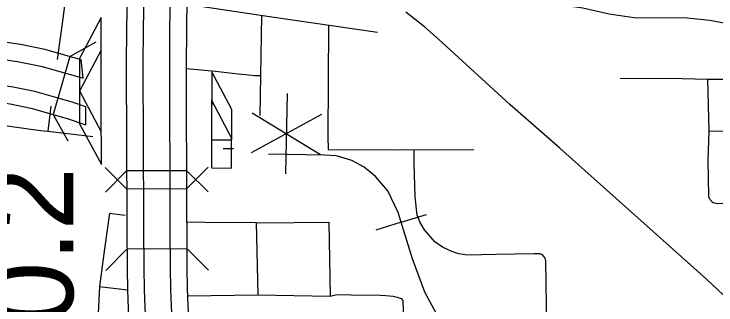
# Model space of a CAD drawing. Extents: x -19 to 366, y -4 to 359.
# Drawn here: x 155.596 to 156.258, y 191.141 to 191.416 of the extents above; entities that cross this region are included whole.
import ezdxf

# ---------------------------------------------------------------- set-up
doc = ezdxf.new("R2010")
doc.units = 0
for name, color, linetype in [('Level 10', 7, 'Continuous'), ('Level 19', 7, 'Continuous'), ('Level 33', 7, 'Continuous'), ('Level 39', 7, 'Continuous'), ('Level 40', 7, 'Continuous'), ('Level 42', 7, 'Continuous'), ('Level 48', 7, 'Continuous'), ('Level 60', 7, 'Continuous'), ('Level 9', 7, 'Continuous')]:
    doc.layers.add(name, color=color, linetype=linetype)

msp = doc.modelspace()

# ---------------------------------------------------------------- linework, layer by layer
at = {"layer": 'Level 10'}
for p, q in [((155.66083, 191.3553), (155.65906, 191.3727)), ((155.66351, 191.3114), (155.66344, 191.32842))]:
    msp.add_line(p, q, dxfattribs=at)
for points in [[(155.65906, 191.3727), (155.62484, 191.38243), (155.6017, 191.38706), (155.5526, 191.39398), (155.46665, 191.40272), (155.46125, 191.4039), (155.46123, 191.40403), (155.44522, 191.40238)], [(155.66344, 191.32842), (155.65057, 191.33277), (155.61525, 191.34282), (155.59486, 191.3469), (155.5477, 191.35354), (155.46022, 191.36244), (155.44661, 191.36542), (155.43549, 191.37122), (155.42516, 191.38102), (155.42139, 191.39341), (155.42072, 191.39987), (155.40471, 191.39823)], [(155.40471, 191.39823), (155.40553, 191.39022), (155.41099, 191.37226), (155.42604, 191.35799), (155.44106, 191.35015), (155.45767, 191.34652), (155.54576, 191.33756), (155.59216, 191.33103), (155.61147, 191.32716), (155.64578, 191.3174), (155.66351, 191.3114)], [(155.44522, 191.40238), (155.44564, 191.39829), (155.44682, 191.39441), (155.44993, 191.39146), (155.45508, 191.38877), (155.46411, 191.38679), (155.55066, 191.37799), (155.599, 191.37118), (155.62105, 191.36677), (155.65789, 191.35629), (155.66083, 191.3553)]]:
    msp.add_lwpolyline(points, dxfattribs=at)
at = {"layer": 'Level 19'}
for p, q in [((155.7021, 191.22269), (155.7021, 191.22257)), ((155.74282, 191.22283), (155.74282, 191.22288))]:
    msp.add_line(p, q, dxfattribs=at)
for points in [[(155.70237, 191.42992), (155.70188, 191.4037), (155.7016, 191.36652), (155.7021, 191.22269)], [(155.7182, 191.22274), (155.7177, 191.36649), (155.71797, 191.40349), (155.71847, 191.42961)], [(155.74308, 191.42915), (155.74259, 191.40317), (155.74232, 191.36644), (155.74282, 191.22283)], [(155.75892, 191.22288), (155.75842, 191.36641), (155.75869, 191.40295), (155.75918, 191.42884)], [(155.7021, 191.22257), (155.70216, 191.21416), (155.70239, 191.17568), (155.70266, 191.15528), (155.70332, 191.13802), (155.70407, 191.12547), (155.70621, 191.09975), (155.70707, 191.0911), (155.70859, 191.07857)], [(155.72457, 191.08052), (155.72307, 191.09287), (155.72225, 191.10121), (155.72013, 191.12662), (155.7194, 191.13881), (155.71876, 191.1557), (155.71849, 191.17583), (155.71826, 191.21426), (155.7182, 191.22269)], [(155.74282, 191.22288), (155.74288, 191.21443), (155.74311, 191.17607), (155.74337, 191.15633), (155.744, 191.14001), (155.74469, 191.12837), (155.74677, 191.10345), (155.74755, 191.09557), (155.74902, 191.08348)], [(155.765, 191.08542), (155.76355, 191.09733), (155.7628, 191.10491), (155.76075, 191.12952), (155.76008, 191.1408), (155.75946, 191.15675), (155.75921, 191.17622), (155.75898, 191.21453), (155.75892, 191.223)]]:
    msp.add_lwpolyline(points, dxfattribs=at)
at = {"layer": 'Level 33'}
msp.add_line((155.82941, 191.41471), (155.82783, 191.32003), dxfattribs=at)
for points in [[(155.64539, 191.44074), (155.64106, 191.40714), (155.63636, 191.37294)], [(155.7591, 191.42524), (155.83675, 191.41361), (155.93877, 191.39879)], [(155.89254, 191.40551), (155.89173, 191.30025), (155.89207, 191.28797)], [(155.75843, 191.36446), (155.78589, 191.362), (155.8073, 191.35957)], [(155.8073, 191.35957), (155.81422, 191.35878)], [(155.81422, 191.35878), (155.8226, 191.35783)], [(155.8226, 191.35783), (155.82846, 191.35781)], [(156.16792, 191.35526), (156.22616, 191.35505), (156.25005, 191.35447)], [(156.25005, 191.35447), (156.25133, 191.30531)], [(156.25005, 191.35447), (156.29574, 191.35431), (156.31365, 191.35416), (156.34172, 191.35392), (156.38862, 191.3539)], [(155.63048, 191.32885), (155.62748, 191.30542)], [(155.55957, 191.31449), (155.62071, 191.30597), (155.62748, 191.30542)], [(155.62748, 191.30542), (155.66213, 191.30128)], [(156.25133, 191.30531), (156.25061, 191.27794), (156.25115, 191.24404), (156.25149, 191.2428), (156.25203, 191.24162), (156.25272, 191.24054), (156.25356, 191.23957)], [(156.25133, 191.30531), (156.32041, 191.30614)], [(155.66213, 191.30128), (155.67023, 191.30017)], [(155.79311, 191.28896), (155.80288, 191.28892)], [(155.89207, 191.28797), (155.9525, 191.28762), (156.02979, 191.28804)], [(156.09736, 191.18343), (156.09695, 191.18528), (156.09601, 191.18675), (156.09441, 191.18842), (156.09241, 191.18949), (156.08673, 191.18963), (156.05087, 191.18902), (156.03695, 191.18871), (156.0274, 191.18837), (156.02143, 191.18871), (156.01546, 191.18939), (156.0088, 191.19161), (156.0001, 191.19588), (155.99293, 191.201), (155.98304, 191.21226), (155.97877, 191.2196), (155.97604, 191.22591), (155.97417, 191.24332), (155.97348, 191.27473), (155.9733, 191.28773)], [(156.25356, 191.23957), (156.25455, 191.23875), (156.25566, 191.23808), (156.25684, 191.23759), (156.2581, 191.23728), (156.25938, 191.23717), (156.2643, 191.23736), (156.32036, 191.2375)], [(155.68595, 191.22803), (155.68104, 191.19409), (155.6763, 191.15859)], [(155.68595, 191.22803), (155.7006, 191.22607)], [(155.75894, 191.21982), (155.77575, 191.21947), (155.82415, 191.21901)], [(155.82415, 191.21901), (155.82725, 191.21892), (155.89287, 191.21941)], [(155.82415, 191.21901), (155.82571, 191.15088)], [(155.89287, 191.21941), (155.89403, 191.14966)], [(156.09736, 191.18343), (156.0982, 191.11889), (156.09867, 191.08189)], [(155.6763, 191.15859), (155.67278, 191.08856)], [(155.6763, 191.15859), (155.70266, 191.15539)], [(155.75973, 191.14988), (155.82571, 191.15088)], [(155.82571, 191.15088), (155.89403, 191.14966)], [(155.89403, 191.14966), (155.90036, 191.15101), (155.91387, 191.15066), (155.94138, 191.15034), (155.9465, 191.1501), (155.95341, 191.14949), (155.9572, 191.14858), (155.961, 191.14737), (155.96279, 191.14541)], [(155.96279, 191.14541), (155.9637, 191.1167), (155.96385, 191.0806)]]:
    msp.add_lwpolyline(points, dxfattribs=at)
at = {"layer": 'Level 39'}
for p, q in [((155.64835, 191.37574), (155.67317, 191.38957)), ((155.64835, 191.37574), (155.6328, 191.32109)), ((155.6328, 191.32109), (155.64663, 191.29627)), ((155.702, 191.251), (155.68184, 191.27101)), ((155.75882, 191.25119), (155.77884, 191.27135)), ((155.70194, 191.2678), (155.68193, 191.24765)), ((155.75876, 191.268), (155.70194, 191.2678)), ((155.75876, 191.268), (155.77892, 191.24798)), ((155.702, 191.251), (155.75882, 191.25119)), ((155.70228, 191.19384), (155.68231, 191.17363)), ((155.7591, 191.19417), (155.70228, 191.19384)), ((155.7591, 191.19417), (155.77931, 191.1742))]:
    msp.add_line(p, q, dxfattribs=at)
at = {"layer": 'Level 40'}
for q in [(155.98498, 191.22681), (155.93722, 191.21201)]:
    msp.add_line((155.9611, 191.21941), q, dxfattribs=at)
for points in [[(156.27045, 191.14563), (156.2491, 191.16559), (156.11096, 191.28924), (156.06378, 191.33056), (155.99974, 191.3891), (155.98317, 191.40399), (155.96547, 191.41776)], [(156.22254, 190.52603), (156.22084, 190.6723), (156.22084, 190.74103), (156.2178, 190.78098), (156.21137, 190.81484), (156.20189, 190.84498), (156.18971, 190.87172), (156.17922, 190.89069), (156.15757, 190.9215), (156.0865, 191.00445), (156.00326, 191.11652), (155.98329, 191.15343), (155.97179, 191.18491), (155.95825, 191.22859), (155.94844, 191.24891), (155.93693, 191.26245), (155.9261, 191.27125), (155.9146, 191.27769), (155.89971, 191.28209), (155.88888, 191.28277), (155.83575, 191.28378)], [(156.22254, 190.52603), (156.22084, 190.6723), (156.22084, 190.74103), (156.2178, 190.78098), (156.21137, 190.81484), (156.20189, 190.84498), (156.18971, 190.87172), (156.17922, 190.89069), (156.15757, 190.9215), (156.0865, 191.00445), (156.00326, 191.11652), (155.98329, 191.15343), (155.97179, 191.18491), (155.95825, 191.22859), (155.94844, 191.24891), (155.93693, 191.26245), (155.9261, 191.27125), (155.9146, 191.27769), (155.90213, 191.28137)], [(157.02369, 189.78999), (157.01582, 189.83551), (157.01386, 189.84647), (157.01273, 189.8521), (157.01021, 189.858), (157.00543, 189.86643), (156.95937, 189.9499), (156.87313, 190.10222), (156.80011, 190.23318), (156.74618, 190.32818), (156.67567, 190.45352), (156.59731, 190.59235), (156.51979, 190.7309), (156.44619, 190.8644), (156.41923, 190.91077), (156.37878, 190.98468), (156.34732, 191.04033), (156.32429, 191.07911), (156.31334, 191.09373), (156.3005, 191.11079), (156.28477, 191.13046), (156.27045, 191.14563), (156.2491, 191.16559), (156.22803, 191.18445)]]:
    msp.add_lwpolyline(points, dxfattribs=at)
at = {"layer": 'Level 42'}
for p, q in [((155.67783, 191.41275), (155.65746, 191.37405)), ((155.67795, 191.35875), (155.67783, 191.41275)), ((155.67794, 191.38178), (155.65757, 191.34307)), ((155.67806, 191.32778), (155.67794, 191.38178)), ((155.65746, 191.37405), (155.65753, 191.34337)), ((155.67808, 191.30475), (155.67795, 191.35875)), ((155.78227, 191.36149), (155.78218, 191.29729)), ((155.80116, 191.32567), (155.78227, 191.36149)), ((155.65753, 191.34337), (155.67808, 191.30475)), ((155.65757, 191.34307), (155.65764, 191.31239)), ((155.78213, 191.33478), (155.78204, 191.27057)), ((155.80102, 191.29896), (155.78213, 191.33478)), ((155.67818, 191.27378), (155.67806, 191.32778)), ((155.80112, 191.29726), (155.80116, 191.32567)), ((155.65764, 191.31239), (155.67818, 191.27378)), ((155.78218, 191.29729), (155.80112, 191.29726)), ((155.80098, 191.27055), (155.80102, 191.29896)), ((155.78204, 191.27057), (155.80098, 191.27055))]:
    msp.add_line(p, q, dxfattribs=at)
at = {"layer": 'Level 48'}
for p, q in [((155.85358, 191.34078), (155.85176, 191.26505)), ((155.88591, 191.32106), (155.81942, 191.28477)), ((155.82033, 191.32264), (155.885, 191.28319))]:
    msp.add_line(p, q, dxfattribs=at)
at = {"layer": 'Level 60'}
for points in [[(156.50946, 189.3937), (156.44759, 191.65634), (156.2114, 200.27623), (155.97446, 208.89626), (155.73678, 217.51643), (155.49836, 226.13674), (155.2592, 234.75719), (155.01929, 243.37778), (154.77865, 251.9985), (154.53727, 260.61937), (154.29515, 269.24038), (154.0523, 277.86152), (153.80871, 286.48281), (153.56438, 295.10424), (153.31933, 303.72581), (153.07354, 312.34752), (152.82702, 320.96938), (152.57978, 329.59137), (152.3318, 338.21351), (152.0831, 346.83579)], [(0, 189.51617), (7.11214, 189.52059), (14.22427, 189.53386), (21.33637, 189.55597), (28.44845, 189.58693), (35.56048, 189.62672), (42.67245, 189.67537), (49.78436, 189.73285), (56.89619, 189.79918), (64.00793, 189.87436), (71.11958, 189.95838), (78.23111, 190.05124), (85.34253, 190.15294), (92.45381, 190.26349), (99.56495, 190.38288), (106.67593, 190.51112), (113.78675, 190.6482), (120.89739, 190.79412), (128.00785, 190.94888), (135.11811, 191.11248), (142.22816, 191.28493), (149.33799, 191.46621), (156.44759, 191.65634), (163.55694, 191.85531), (170.66605, 192.06312), (177.77489, 192.27977), (184.88345, 192.50526), (191.99173, 192.73959), (199.09971, 192.98276), (206.20739, 193.23477), (213.31474, 193.49561), (220.42177, 193.7653), (227.52845, 194.04382), (234.63479, 194.33118), (241.74076, 194.62738), (248.84635, 194.93241), (255.95157, 195.24628), (263.05638, 195.56898), (270.16079, 195.90052), (277.26478, 196.24089), (284.36834, 196.5901), (291.47147, 196.94814), (298.57414, 197.31501), (305.67635, 197.69072), (312.77809, 198.07525), (319.87934, 198.46862), (326.9801, 198.87082), (334.08035, 199.28185), (341.18009, 199.7017)]]:
    msp.add_spline(points, degree=3, dxfattribs=at)
at = {"layer": 'Level 9'}
msp.add_lwpolyline([(155.93751, 191.5051), (155.94143, 191.48827), (155.94248, 191.47328), (155.94538, 191.46023), (155.94731, 191.45856), (155.95514, 191.4553), (155.99298, 191.44885), (156.01252, 191.44792), (156.03183, 191.439), (156.04404, 191.43526), (156.05602, 191.43284), (156.13261, 191.42167), (156.15736, 191.41629), (156.18283, 191.41224), (156.22793, 191.41278), (156.25242, 191.41024), (156.33821, 191.39413), (156.36933, 191.3921), (156.40845, 191.39765), (156.43572, 191.39878), (156.45564, 191.39785)], dxfattribs=at)

# ---------------------------------------------------------------- texts
at = {"layer": 'Level 48'}
msp.add_text('0.2', height=0.08, rotation=90, dxfattribs=at).set_placement((155.6516, 191.12251))

doc.saveas('drawing.dxf')
